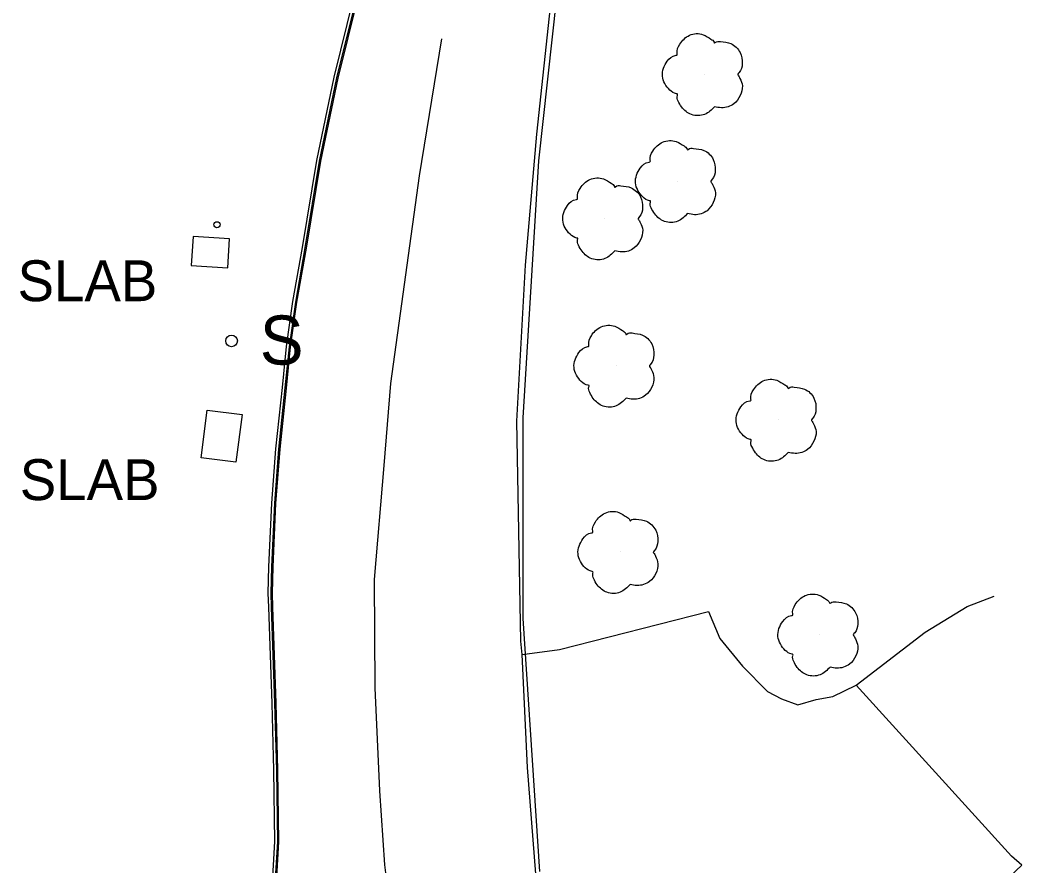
# Model space of a CAD drawing. Extents: x 368532 to 392481, y 10654822 to 10676899.
# Drawn here: x 375236.2 to 375358.7, y 10671755.9 to 10671859.3 of the extents above; entities that cross this region are included whole.
import ezdxf

# ---------------------------------------------------------------- set-up
doc = ezdxf.new("R2010")
doc.units = 0
for name, color, linetype in [('p_dtm sidewalk', 7, 'Continuous'), ('p_dtm slab', 7, 'Continuous'), ('p_road - paved curb', 7, 'Continuous'), ('p_road bridge end', 7, 'Continuous'), ('p_road guard rails', 7, 'Continuous'), ('p_road paint stripe', 7, 'Continuous'), ('p_structure sign', 7, 'Continuous'), ('p_structure unidentified', 7, 'Continuous'), ('p_veg tree', 7, 'Continuous')]:
    doc.layers.add(name, color=color, linetype=linetype)

msp = doc.modelspace()

# ---------------------------------------------------------------- linework, layer by layer
at = {"layer": 'p_dtm sidewalk'}
msp.add_line((375332.24, 10671731.3), (375358.75, 10671755.95), dxfattribs=at)
at = {"layer": 'p_dtm slab'}
for p, q in [((375257.34, 10671832.86), (375257.11, 10671829.31)), ((375261.82, 10671832.57), (375257.34, 10671832.86)), ((375261.59, 10671829.03), (375261.82, 10671832.57)), ((375257.11, 10671829.31), (375261.59, 10671829.03)), ((375258.34, 10671805.8), (375259.09, 10671811.62)), ((375259.09, 10671811.62), (375263.34, 10671811.07)), ((375263.34, 10671811.07), (375262.59, 10671805.25)), ((375262.59, 10671805.25), (375258.34, 10671805.8)), ((375302.16, 10671782.33), (375320.39, 10671786.99)), ((375320.39, 10671786.99), (375321.78, 10671783.66)), ((375321.78, 10671783.66), (375324.54, 10671780.31)), ((375297.6, 10671781.71), (375302.16, 10671782.33)), ((375324.54, 10671780.31), (375327.62, 10671777.2)), ((375335.59, 10671776.59), (375338.47, 10671777.99)), ((375327.62, 10671777.2), (375329.33, 10671776.29)), ((375329.33, 10671776.29), (375331.33, 10671775.57)), ((375331.33, 10671775.57), (375333.57, 10671776.22)), ((375333.57, 10671776.22), (375335.59, 10671776.59))]:
    msp.add_line(p, q, dxfattribs=at)
at = {"layer": 'p_road - paved curb'}
for p, q in [((375277.91, 10671865.84), (375274.55, 10671852.35)), ((375278.24, 10671865.75), (375274.89, 10671852.27)), ((375278.39, 10671865.71), (375275.04, 10671852.24)), ((375299.39, 10671845.38), (375301.34, 10671863.46)), ((375274.55, 10671852.35), (375272.43, 10671842.14)), ((375274.89, 10671852.27), (375272.77, 10671842.08)), ((375275.04, 10671852.24), (375272.92, 10671842.05)), ((375298.03, 10671829.36), (375299.39, 10671845.38)), ((375272.43, 10671842.14), (375270.68, 10671831.51)), ((375272.77, 10671842.08), (375271.02, 10671831.46)), ((375272.92, 10671842.05), (375271.17, 10671831.43)), ((375270.68, 10671831.51), (375269.53, 10671824.9)), ((375271.02, 10671831.46), (375269.87, 10671824.84)), ((375271.17, 10671831.43), (375270.02, 10671824.82)), ((375296.97, 10671810.27), (375298.03, 10671829.36)), ((375269.53, 10671824.9), (375268.74, 10671819.41)), ((375269.87, 10671824.84), (375269.09, 10671819.37)), ((375270.02, 10671824.82), (375269.24, 10671819.35)), ((375268.74, 10671819.41), (375268.23, 10671814.37)), ((375269.09, 10671819.37), (375268.58, 10671814.34)), ((375269.24, 10671819.35), (375268.73, 10671814.32)), ((375268.23, 10671814.37), (375267.45, 10671806.9)), ((375268.58, 10671814.34), (375267.8, 10671806.86)), ((375268.73, 10671814.32), (375267.95, 10671806.85)), ((375297.46, 10671783.37), (375296.97, 10671810.27)), ((375267.45, 10671806.9), (375266.94, 10671800.24)), ((375267.8, 10671806.86), (375267.29, 10671800.22)), ((375267.95, 10671806.85), (375267.44, 10671800.21)), ((375266.94, 10671800.24), (375266.59, 10671792.45)), ((375267.29, 10671800.22), (375266.94, 10671792.44)), ((375267.44, 10671800.21), (375267.09, 10671792.43)), ((375266.59, 10671792.45), (375266.51, 10671789.24)), ((375266.94, 10671792.44), (375266.86, 10671789.24)), ((375267.09, 10671792.43), (375267.01, 10671789.24)), ((375266.51, 10671789.24), (375266.57, 10671787.5)), ((375266.86, 10671789.24), (375266.92, 10671787.51)), ((375267.01, 10671789.24), (375267.07, 10671787.52)), ((375266.57, 10671787.5), (375266.97, 10671775.74)), ((375266.92, 10671787.51), (375267.32, 10671775.76)), ((375267.07, 10671787.52), (375267.47, 10671775.76)), ((375297.6, 10671781.71), (375297.46, 10671783.37)), ((375298.25, 10671767.88), (375297.6, 10671781.71)), ((375266.97, 10671775.74), (375267.19, 10671767.58)), ((375267.32, 10671775.76), (375267.54, 10671767.59)), ((375267.47, 10671775.76), (375267.69, 10671767.59)), ((375267.19, 10671767.58), (375267.31, 10671758.83)), ((375267.54, 10671767.59), (375267.66, 10671758.82)), ((375267.69, 10671767.59), (375267.81, 10671758.82)), ((375299.26, 10671754.89), (375298.25, 10671767.88)), ((375267.31, 10671758.83), (375266.92, 10671752.27)), ((375267.66, 10671758.82), (375267.27, 10671752.24)), ((375267.81, 10671758.82), (375267.42, 10671752.23))]:
    msp.add_line(p, q, dxfattribs=at)
at = {"layer": 'p_road bridge end'}
for p, q in [((375352.04, 10671787.61), (375355.35, 10671788.86)), ((375346.9, 10671784.47), (375352.04, 10671787.61)), ((375338.47, 10671777.99), (375346.9, 10671784.47)), ((375357.45, 10671757.07), (375338.47, 10671777.99)), ((375358.75, 10671755.95), (375357.45, 10671757.07))]:
    msp.add_line(p, q, dxfattribs=at)
at = {"layer": 'p_road guard rails'}
for p, q in [((375299.64, 10671842.11), (375302.07, 10671864.12)), ((375297.74, 10671810.66), (375299.64, 10671842.11)), ((375297.73, 10671786.11), (375297.74, 10671810.66)), ((375299.75, 10671755.17), (375297.73, 10671786.11))]:
    msp.add_line(p, q, dxfattribs=at)
at = {"layer": 'p_road paint stripe'}
for p, q in [((375285.04, 10671840.28), (375287.76, 10671857.02)), ((375281.55, 10671814.86), (375285.04, 10671840.28)), ((375280.71, 10671804.83), (375281.55, 10671814.86)), ((375279.56, 10671790.9), (375280.71, 10671804.83)), ((375279.64, 10671777.63), (375279.56, 10671790.9)), ((375280.21, 10671765.03), (375279.64, 10671777.63)), ((375280.8, 10671756.01), (375280.21, 10671765.03)), ((375281.77, 10671748.6), (375280.8, 10671756.01))]:
    msp.add_line(p, q, dxfattribs=at)
at = {"layer": 'p_structure sign'}
msp.add_circle((375262.05, 10671820.08), 0.713, dxfattribs=at)
at = {"layer": 'p_structure unidentified'}
msp.add_circle((375260.27, 10671834.29), 0.375, dxfattribs=at)
at = {"layer": 'p_veg tree'}
for p, q in [((375319.91, 10671852.71), (375319.91, 10671852.71)), ((375316.62, 10671839.64), (375316.62, 10671839.64)), ((375307.72, 10671835.07), (375307.72, 10671835.07)), ((375309.1, 10671817.06), (375309.1, 10671817.06)), ((375328.93, 10671810.43), (375328.93, 10671810.43)), ((375309.58, 10671794.27), (375309.58, 10671794.27)), ((375334.04, 10671784.17), (375334.04, 10671784.17))]:
    msp.add_line(p, q, dxfattribs=at)
for points in [[(375321.16, 10671848.74), (375319.92, 10671847.79), (375318.31, 10671847.77), (375317.12, 10671848.69), (375316.69, 10671849.42), (375316.59, 10671850.12), (375316.6, 10671850.27), (375316.49, 10671850.31), (375315.66, 10671850.77), (375314.76, 10671852.48), (375315.35, 10671854.3), (375316.43, 10671855.03), (375316.57, 10671855.08), (375316.57, 10671855.2), (375316.89, 10671856.38), (375318.08, 10671857.47), (375319.75, 10671857.54), (375320.7, 10671857), (375321.08, 10671856.61), (375321.14, 10671856.51), (375321.22, 10671856.57), (375321.88, 10671856.7), (375323.13, 10671856.45), (375324.27, 10671855.36), (375324.53, 10671854), (375324.16, 10671852.92), (375323.99, 10671852.71), (375323.98, 10671852.65), (375324.01, 10671852.59), (375324.24, 10671852.2), (375324.54, 10671851.27), (375324.27, 10671850.09), (375323.51, 10671849.09), (375321.98, 10671848.6), (375321.13, 10671848.73)], [(375317.86, 10671835.67), (375316.63, 10671834.72), (375315.02, 10671834.7), (375313.82, 10671835.62), (375313.39, 10671836.35), (375313.29, 10671837.05), (375313.31, 10671837.2), (375313.2, 10671837.23), (375312.36, 10671837.7), (375311.47, 10671839.41), (375312.06, 10671841.23), (375313.14, 10671841.96), (375313.28, 10671842.01), (375313.28, 10671842.13), (375313.59, 10671843.31), (375314.79, 10671844.39), (375316.46, 10671844.46), (375317.41, 10671843.93), (375317.79, 10671843.53), (375317.84, 10671843.43), (375317.93, 10671843.5), (375318.58, 10671843.63), (375319.84, 10671843.38), (375320.97, 10671842.29), (375321.23, 10671840.92), (375320.86, 10671839.85), (375320.7, 10671839.64), (375320.69, 10671839.57), (375320.72, 10671839.52), (375320.95, 10671839.13), (375321.25, 10671838.2), (375320.98, 10671837.02), (375320.22, 10671836.01), (375318.69, 10671835.52), (375317.84, 10671835.66)], [(375308.96, 10671831.1), (375307.73, 10671830.15), (375306.12, 10671830.13), (375304.93, 10671831.05), (375304.5, 10671831.78), (375304.39, 10671832.48), (375304.41, 10671832.63), (375304.3, 10671832.67), (375303.46, 10671833.13), (375302.57, 10671834.84), (375303.16, 10671836.66), (375304.24, 10671837.39), (375304.38, 10671837.44), (375304.38, 10671837.56), (375304.69, 10671838.74), (375305.89, 10671839.83), (375307.56, 10671839.9), (375308.51, 10671839.36), (375308.89, 10671838.97), (375308.95, 10671838.87), (375309.03, 10671838.93), (375309.69, 10671839.06), (375310.94, 10671838.81), (375312.08, 10671837.72), (375312.34, 10671836.36), (375311.96, 10671835.28), (375311.8, 10671835.07), (375311.79, 10671835.01), (375311.82, 10671834.95), (375312.05, 10671834.56), (375312.35, 10671833.63), (375312.08, 10671832.45), (375311.32, 10671831.45), (375309.79, 10671830.96), (375308.94, 10671831.09)], [(375310.34, 10671813.08), (375309.11, 10671812.13), (375307.5, 10671812.12), (375306.31, 10671813.03), (375305.88, 10671813.77), (375305.77, 10671814.46), (375305.79, 10671814.61), (375305.68, 10671814.65), (375304.84, 10671815.12), (375303.95, 10671816.83), (375304.54, 10671818.65), (375305.62, 10671819.38), (375305.76, 10671819.43), (375305.76, 10671819.55), (375306.07, 10671820.72), (375307.27, 10671821.81), (375308.94, 10671821.88), (375309.89, 10671821.35), (375310.27, 10671820.95), (375310.33, 10671820.85), (375310.41, 10671820.92), (375311.07, 10671821.05), (375312.32, 10671820.8), (375313.46, 10671819.71), (375313.72, 10671818.34), (375313.34, 10671817.27), (375313.18, 10671817.06), (375313.17, 10671816.99), (375313.2, 10671816.94), (375313.43, 10671816.54), (375313.73, 10671815.62), (375313.46, 10671814.43), (375312.7, 10671813.43), (375311.17, 10671812.94), (375310.32, 10671813.08)], [(375330.17, 10671806.46), (375328.94, 10671805.51), (375327.33, 10671805.49), (375326.14, 10671806.41), (375325.71, 10671807.15), (375325.6, 10671807.84), (375325.62, 10671807.99), (375325.51, 10671808.03), (375324.67, 10671808.49), (375323.78, 10671810.2), (375324.37, 10671812.02), (375325.45, 10671812.75), (375325.59, 10671812.8), (375325.59, 10671812.93), (375325.9, 10671814.1), (375327.1, 10671815.19), (375328.77, 10671815.26), (375329.72, 10671814.72), (375330.1, 10671814.33), (375330.16, 10671814.23), (375330.24, 10671814.3), (375330.9, 10671814.42), (375332.15, 10671814.18), (375333.29, 10671813.09), (375333.55, 10671811.72), (375333.17, 10671810.64), (375333.01, 10671810.44), (375333, 10671810.37), (375333.03, 10671810.31), (375333.26, 10671809.92), (375333.56, 10671808.99), (375333.29, 10671807.81), (375332.53, 10671806.81), (375331, 10671806.32), (375330.15, 10671806.45)], [(375310.83, 10671790.3), (375309.6, 10671789.35), (375307.98, 10671789.33), (375306.79, 10671790.25), (375306.36, 10671790.99), (375306.26, 10671791.68), (375306.27, 10671791.83), (375306.17, 10671791.87), (375305.33, 10671792.33), (375304.44, 10671794.04), (375305.03, 10671795.86), (375306.1, 10671796.6), (375306.24, 10671796.64), (375306.24, 10671796.77), (375306.56, 10671797.94), (375307.75, 10671799.03), (375309.43, 10671799.1), (375310.37, 10671798.56), (375310.76, 10671798.17), (375310.81, 10671798.07), (375310.89, 10671798.14), (375311.55, 10671798.27), (375312.81, 10671798.02), (375313.94, 10671796.93), (375314.2, 10671795.56), (375313.83, 10671794.48), (375313.67, 10671794.28), (375313.65, 10671794.21), (375313.69, 10671794.15), (375313.92, 10671793.76), (375314.22, 10671792.83), (375313.95, 10671791.65), (375313.18, 10671790.65), (375311.66, 10671790.16), (375310.81, 10671790.29)], [(375335.29, 10671780.19), (375334.05, 10671779.24), (375332.44, 10671779.23), (375331.25, 10671780.14), (375330.82, 10671780.88), (375330.72, 10671781.57), (375330.73, 10671781.72), (375330.62, 10671781.76), (375329.79, 10671782.23), (375328.89, 10671783.94), (375329.48, 10671785.76), (375330.56, 10671786.49), (375330.7, 10671786.54), (375330.7, 10671786.66), (375331.02, 10671787.83), (375332.21, 10671788.92), (375333.88, 10671788.99), (375334.83, 10671788.46), (375335.21, 10671788.06), (375335.27, 10671787.96), (375335.35, 10671788.03), (375336.01, 10671788.16), (375337.27, 10671787.91), (375338.4, 10671786.82), (375338.66, 10671785.45), (375338.29, 10671784.38), (375338.12, 10671784.17), (375338.11, 10671784.1), (375338.14, 10671784.05), (375338.37, 10671783.65), (375338.67, 10671782.73), (375338.41, 10671781.54), (375337.64, 10671780.54), (375336.11, 10671780.05), (375335.27, 10671780.19)]]:
    msp.add_spline(points, degree=3, dxfattribs=at)

# ---------------------------------------------------------------- texts
at = {"layer": 'p_dtm slab'}
for p in [(375234.02, 10671824.94), (375234.29, 10671800.61)]:
    msp.add_text(' SLAB', height=5, dxfattribs=at).set_placement(p)
at = {"layer": 'p_structure sign'}
msp.add_text('S', height=6, dxfattribs=at).set_placement((375265.51, 10671817.19))

doc.saveas('drawing.dxf')
